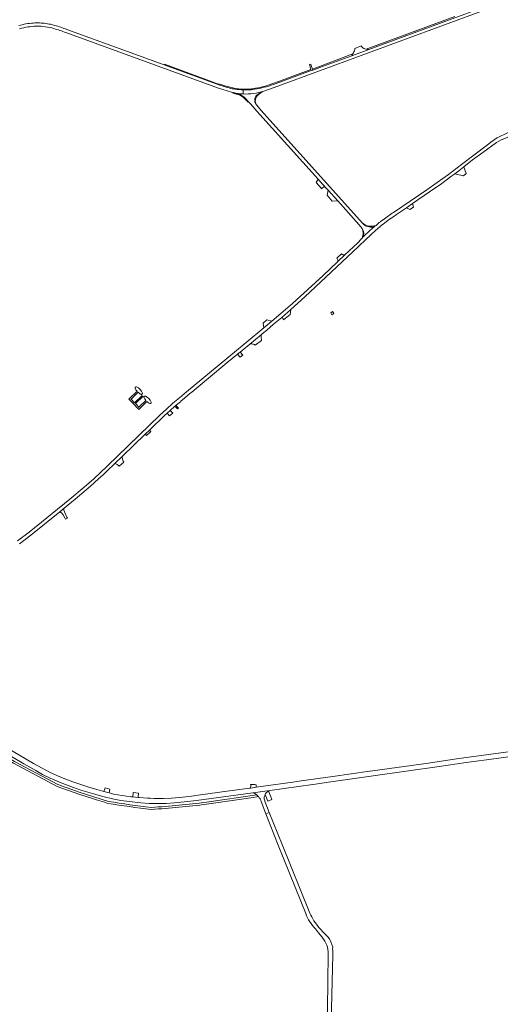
# Model space of a CAD drawing. Header units: metres. Extents: x 166325 to 190320, y 381923 to 404576.
# Tile 918 of 1056: x 177792 to 178274, y 398494 to 399480. Entities that reach past the tile are written whole.
import ezdxf

# ---------------------------------------------------------------- set-up
doc = ezdxf.new("R2010")
doc.units = ezdxf.units.M
for name, color, linetype, lineweight in [('B-WE-VH-VERHARDING_ASFALT-GV', 8, 'Continuous', 18), ('B-WE-VH-VERHARDING_BETONSTRAATSTEEN-GV', 8, 'Continuous', 18), ('B-WE-VH-VERHARDING_FUNDERING_ZAND-GV', 8, 'Continuous', 18), ('B-WE-VH-VERHARDING_GESLOTEN-GV', 8, 'Continuous', 18), ('B-WE-VH-VERHARDING_HALFVERHARDING-GV', 8, 'Continuous', 18), ('B-WE-VH-VERHARDING_STRAATBAKSTEEN-GV', 8, 'Continuous', 18)]:
    doc.layers.add(name, color=color, linetype=linetype, lineweight=lineweight)

msp = doc.modelspace()

# ---------------------------------------------------------------- linework, layer by layer
at = {"layer": 'B-WE-VH-VERHARDING_ASFALT-GV', "flags": 128}
for points in [[(179016.563, 399823.006), (178835.881, 399710.195), (178824.174, 399703.784), (178817.147, 399700.153), (178811.091, 399697.224), (178758.606, 399677.656), (178743.189, 399672.023), (178658.574, 399640.814), (178644.258, 399635.534), (178624.902, 399628.404), (178617.066, 399625.505), (178351.181, 399527.463), (178337.966, 399522.59), (178141.921, 399450.294), (178124.816, 399443.987), (178095.434, 399433.151)], [(179016.563, 399823.006), (178835.881, 399710.195), (178824.174, 399703.784), (178817.147, 399700.153), (178811.091, 399697.224), (178758.606, 399677.656), (178743.189, 399672.023), (178658.574, 399640.814), (178644.258, 399635.534), (178624.902, 399628.404), (178617.066, 399625.505), (178351.181, 399527.463), (178337.966, 399522.59), (178141.921, 399450.294), (178124.816, 399443.987), (178095.434, 399433.151)], [(178036.654, 399408.37), (178050.874, 399413.603), (178342.966, 399521.083), (178360.309, 399527.465), (178367.01, 399529.937), (178378.118, 399534.036), (178385.35, 399536.705), (178455.652, 399562.647), (178462.555, 399565.195), (178475.382, 399569.928), (178483.985, 399573.103), (178492.283, 399576.165), (178498.381, 399578.345), (178746.882, 399670.034), (178758.623, 399674.314), (178808.845, 399692.982), (178814.993, 399695.565)], [(178036.654, 399408.37), (178050.874, 399413.603), (178342.966, 399521.083), (178360.309, 399527.465), (178367.01, 399529.937), (178378.118, 399534.036), (178385.35, 399536.705), (178455.652, 399562.647), (178462.555, 399565.195), (178475.382, 399569.928), (178483.985, 399573.103), (178492.283, 399576.165), (178498.381, 399578.345), (178746.882, 399670.034), (178758.623, 399674.314), (178808.845, 399692.982), (178814.993, 399695.565)], [(177838.537, 399467.049), (177991.302, 399411.458), (178004.534, 399407.508), (178006.01, 399407.143), (178010.219, 399406.219), (178011.266, 399406.062), (178012.297, 399405.938), (178013.344, 399405.812), (178014.391, 399405.719), (178015.438, 399405.656), (178015.984, 399405.625), (178015.953, 399409.681)], [(177838.537, 399467.049), (177991.302, 399411.458), (178004.534, 399407.508), (178006.01, 399407.143), (178010.219, 399406.219), (178011.266, 399406.062), (178012.297, 399405.938), (178013.344, 399405.812), (178014.391, 399405.719), (178015.438, 399405.656), (178015.984, 399405.625), (178015.953, 399409.681)], [(178001.944, 399411.636), (178000.032, 399412.105), (177997.019, 399412.987), (177992.69, 399414.449), (177937.161, 399434.656), (177839.634, 399470.147)], [(178001.944, 399411.636), (178000.032, 399412.105), (177997.019, 399412.987), (177992.69, 399414.449), (177937.161, 399434.656), (177839.634, 399470.147)], [(178095.434, 399433.151), (178085.789, 399429.595), (178085.535, 399429.501), (178084.344, 399429.062), (178046.466, 399415.093)], [(178095.434, 399433.151), (178085.789, 399429.595), (178085.535, 399429.501), (178084.344, 399429.062), (178046.466, 399415.093)], [(178011.751, 399405.411), (178005.963, 399406.837), (178005.862, 399406.315), (178011.955, 399404.719)], [(178011.751, 399405.411), (178005.963, 399406.837), (178005.862, 399406.315), (178011.955, 399404.719)], [(178015.984, 399405.625), (178015.438, 399405.656), (178014.391, 399405.719), (178013.344, 399405.812), (178012.297, 399405.938), (178011.266, 399406.062), (178010.219, 399406.219), (178006.01, 399407.143), (178005.963, 399406.837), (178011.751, 399405.411)], [(178015.984, 399405.625), (178015.438, 399405.656), (178014.391, 399405.719), (178013.344, 399405.812), (178012.297, 399405.938), (178011.266, 399406.062), (178010.219, 399406.219), (178006.01, 399407.143), (178005.963, 399406.837), (178011.751, 399405.411)], [(178015.953, 399409.681), (178015.984, 399405.625)], [(178015.953, 399409.681), (178015.984, 399405.625)], [(178031.08, 399405.518), (178035.194, 399407.623), (178036.654, 399408.37)], [(178031.08, 399405.518), (178035.194, 399407.623), (178036.654, 399408.37)], [(178031.303, 399404.908), (178035.194, 399407.623), (178031.08, 399405.518)], [(178031.303, 399404.908), (178035.194, 399407.623), (178031.08, 399405.518)], [(178017.876, 399400.786), (178021.144, 399397.317), (178021.5, 399397.646), (178017.981, 399401.458)], [(178017.876, 399400.786), (178021.144, 399397.317), (178021.5, 399397.646), (178017.981, 399401.458)], [(178017.981, 399401.458), (178021.5, 399397.646), (178023.727, 399395.276), (178029.828, 399388.366), (178091.154, 399320.265), (178095.653, 399315.269), (178097.432, 399313.293), (178098.033, 399312.625), (178101.077, 399309.246), (178110.76, 399298.493), (178131.928, 399274.986), (178134.075, 399272.544), (178135.385, 399271.055)], [(178017.981, 399401.458), (178021.5, 399397.646), (178023.727, 399395.276), (178029.828, 399388.366), (178091.154, 399320.265), (178095.653, 399315.269), (178097.432, 399313.293), (178098.033, 399312.625), (178101.077, 399309.246), (178110.76, 399298.493), (178131.928, 399274.986), (178134.075, 399272.544), (178135.385, 399271.055)], [(178029.189, 399394.875), (178029.644, 399394.37)], [(178136.882, 399274.892), (178135.632, 399276.28), (178034.155, 399389.014), (178029.644, 399394.37), (178029.189, 399394.875)], [(178029.189, 399394.875), (178029.644, 399394.37)], [(178136.882, 399274.892), (178135.632, 399276.28), (178034.155, 399389.014), (178029.644, 399394.37), (178029.189, 399394.875)], [(178166.003, 399282.385), (178169.697, 399284.909), (178179.637, 399291.7), (178185.759, 399295.882), (178202.813, 399307.534), (178214.893, 399316.065), (178225.164, 399323.536), (178228.199, 399325.842), (178231.949, 399328.748), (178236.973, 399332.71), (178245.732, 399339.534), (178255.972, 399347.134), (178269.773, 399357.166), (178272.047, 399358.472), (178274.383, 399359.665), (178274.808, 399359.83), (178286.262, 399364.271), (178284.605, 399368.549), (178282.082, 399367.393), (178279.593, 399366.164), (178272.34, 399362.694)], [(178166.003, 399282.385), (178169.697, 399284.909), (178179.637, 399291.7), (178185.759, 399295.882), (178202.813, 399307.534), (178214.893, 399316.065), (178225.164, 399323.536), (178228.199, 399325.842), (178231.949, 399328.748), (178236.973, 399332.71), (178245.732, 399339.534), (178255.972, 399347.134), (178269.773, 399357.166), (178272.047, 399358.472), (178274.383, 399359.665), (178274.808, 399359.83), (178286.262, 399364.271), (178284.605, 399368.549), (178282.082, 399367.393), (178279.593, 399366.164), (178272.34, 399362.694)], [(178265.44, 399358.253), (178260.643, 399354.792), (178234.699, 399335.114), (178221.582, 399325.166), (178210.442, 399317.004), (178200.112, 399309.785), (178166.797, 399287.031)], [(178265.44, 399358.253), (178260.643, 399354.792), (178234.699, 399335.114), (178221.582, 399325.166), (178210.442, 399317.004), (178200.112, 399309.785), (178166.797, 399287.031)], [(178135.632, 399276.28), (178136.882, 399274.892)], [(178135.632, 399276.28), (178136.882, 399274.892)], [(178156.265, 399279.796), (178153.69, 399277.845), (178153.485, 399277.701)], [(178156.265, 399279.796), (178153.69, 399277.845), (178153.485, 399277.701)], [(177792.182, 398955.201), (177803.457, 398963.936), (177832.406, 398987.426), (177836.918, 398991.087), (177848.017, 399000.093), (177858.842, 399009.171), (177863.164, 399012.875), (177867.031, 399016.281), (177871.732, 399020.53), (177875.973, 399024.48), (177880.049, 399028.381), (177887.583, 399035.661), (177895.251, 399043.07), (177918.007, 399065.059), (177922.292, 399069.199), (177937.26, 399083.662), (177939.971, 399086.137), (177943.144, 399088.891), (177947.497, 399092.621), (177949.193, 399094.075), (177953.263, 399097.562), (177953.839, 399098.055), (177957.305, 399101.026), (177962.476, 399105.314), (177964.143, 399106.696), (177964.785, 399107.228), (177969.221, 399110.907), (177999.884, 399136.333), (178010.453, 399145.042), (178013.026, 399147.162), (178022.835, 399155.245), (178034.043, 399164.48), (178035.243, 399165.469), (178039.707, 399169.147), (178046.536, 399175.1), (178054.716, 399181.908), (178063.697, 399189.918), (178078.023, 399202.695), (178126.062, 399247.476), (178144.284, 399265.006), (178148.679, 399269.031), (178153.174, 399272.946)], [(177792.182, 398955.201), (177803.457, 398963.936), (177832.406, 398987.426), (177836.918, 398991.087), (177848.017, 399000.093), (177858.842, 399009.171), (177863.164, 399012.875), (177867.031, 399016.281), (177871.732, 399020.53), (177875.973, 399024.48), (177880.049, 399028.381), (177887.583, 399035.661), (177895.251, 399043.07), (177918.007, 399065.059), (177922.292, 399069.199), (177937.26, 399083.662), (177939.971, 399086.137), (177943.144, 399088.891), (177947.497, 399092.621), (177949.193, 399094.075), (177953.263, 399097.562), (177953.839, 399098.055), (177957.305, 399101.026), (177962.476, 399105.314), (177964.143, 399106.696), (177964.785, 399107.228), (177969.221, 399110.907), (177999.884, 399136.333), (178010.453, 399145.042), (178013.026, 399147.162), (178022.835, 399155.245), (178034.043, 399164.48), (178035.243, 399165.469), (178039.707, 399169.147), (178046.536, 399175.1), (178054.716, 399181.908), (178063.697, 399189.918), (178078.023, 399202.695), (178126.062, 399247.476), (178144.284, 399265.006), (178148.679, 399269.031), (178153.174, 399272.946)], [(178149.12, 399274.099), (178148.046, 399273.163), (178145.25, 399270.875), (178143.016, 399268.875), (178140.828, 399266.844), (178138.672, 399264.781), (178136.083, 399262.179), (178135.217, 399261.287), (178134.418, 399260.464), (178134.2, 399260.229), (178130.862, 399256.626), (178117.841, 399244.435), (178110.632, 399237.686), (178096.052, 399224.036), (178065.552, 399196.006), (178053.903, 399185.763), (178044.739, 399178.011), (178038.629, 399172.842), (178036.898, 399171.416), (178019.086, 399156.744), (177999.858, 399140.906), (177959.443, 399107.501), (177952.3, 399101.528), (177945.854, 399095.963), (177939.414, 399090.223), (177932.52, 399083.927), (177879.961, 399033.04), (177873.261, 399026.655), (177866.484, 399020.353), (177857.014, 399012.056), (177842.592, 399000.035), (177801.748, 398967.084)], [(178149.12, 399274.099), (178148.046, 399273.163), (178145.25, 399270.875), (178143.016, 399268.875), (178140.828, 399266.844), (178138.672, 399264.781), (178136.083, 399262.179), (178135.217, 399261.287), (178134.418, 399260.464), (178134.2, 399260.229), (178130.862, 399256.626), (178117.841, 399244.435), (178110.632, 399237.686), (178096.052, 399224.036), (178065.552, 399196.006), (178053.903, 399185.763), (178044.739, 399178.011), (178038.629, 399172.842), (178036.898, 399171.416), (178019.086, 399156.744), (177999.858, 399140.906), (177959.443, 399107.501), (177952.3, 399101.528), (177945.854, 399095.963), (177939.414, 399090.223), (177932.52, 399083.927), (177879.961, 399033.04), (177873.261, 399026.655), (177866.484, 399020.353), (177857.014, 399012.056), (177842.592, 399000.035), (177801.748, 398967.084)], [(178135.385, 399271.055), (178134.075, 399272.544)], [(178135.385, 399271.055), (178134.075, 399272.544)], [(178136.083, 399262.179), (178138.672, 399264.781), (178140.828, 399266.844), (178143.016, 399268.875), (178145.25, 399270.875), (178148.046, 399273.163)], [(178136.083, 399262.179), (178138.672, 399264.781), (178140.828, 399266.844), (178143.016, 399268.875), (178145.25, 399270.875), (178148.046, 399273.163)], [(178148.046, 399273.163), (178149.12, 399274.099)], [(178148.046, 399273.163), (178149.12, 399274.099)], [(178135.217, 399261.287), (178136.083, 399262.179)], [(178135.217, 399261.287), (178136.083, 399262.179)], [(177801.748, 398967.084), (177790.324, 398958.099)], [(177801.748, 398967.084), (177790.324, 398958.099)], [(178286.301, 398747.752), (178229.783, 398739.912), (178201.563, 398735.813), (178145.452, 398727.842), (178142.532, 398727.532), (178105.832, 398722.253), (178074.035, 398717.817), (178065.679, 398716.652), (178029.151, 398711.556), (178023.295, 398710.74), (178022.31, 398710.602), (178000, 398707.49), (177973.533, 398703.914), (177962.053, 398702.441), (177952.454, 398701.343), (177944.392, 398700.694), (177936.312, 398700.252), (177932.172, 398700.197), (177928.032, 398700.252), (177926.581, 398700.321), (177922.891, 398700.498), (177920.273, 398700.623), (177912.131, 398701.162), (177911.069, 398701.275), (177905.513, 398701.864), (177903.633, 398702.063), (177895.132, 398703.313), (177886.441, 398704.783), (177884.152, 398705.271), (177881.872, 398705.799), (177876.758, 398707.138), (177869.592, 398709.133), (177861.592, 398711.502), (177845.483, 398716.944), (177837.583, 398719.941), (177829.701, 398723.163), (177825.952, 398724.875), (177822.253, 398726.692), (177814.783, 398730.503), (177806.052, 398735.413), (177757.958, 398763.799)], [(177755.248, 398759.515), (177796.523, 398735.032), (177808.533, 398728.162), (177815.342, 398724.473), (177822.952, 398720.693), (177826.762, 398718.97), (177830.613, 398717.341), (177838.332, 398714.253), (177846.382, 398711.314), (177853.723, 398708.782), (177860.723, 398706.533), (177865.107, 398705.203), (177868.633, 398704.133), (177876.921, 398701.843), (177885.283, 398699.941), (177893.472, 398698.442), (177902.002, 398697.163), (177913.515, 398695.919), (177922.063, 398695.442), (177930.733, 398695.193), (177934.949, 398695.217), (177939.163, 398695.342), (177947.441, 398695.842), (177957.163, 398696.812), (177969.343, 398698.281), (178025.731, 398705.87), (178042.708, 398708.274), (178085.839, 398714.304), (178088.613, 398714.692), (178099.115, 398716.186), (178134.731, 398721.252), (178146.162, 398722.813), (178212.283, 398732.222), (178239.334, 398736.162), (178269.771, 398740.339), (178293.776, 398743.633)], [(178029.219, 398713.87), (178027.844, 398714.462), (178025.12, 398714.366), (178024.974, 398714.361), (178023.589, 398714.194)], [(178023.295, 398710.74), (178029.151, 398711.556)], [(178082.81, 398585.63), (178055.06, 398654.07), (178042.286, 398686.431), (178038.881, 398685.1), (178051.14, 398653.63), (178078.824, 398585.06)], [(178088.38, 398569.82), (178091.569, 398565.935), (178095.336, 398561.345)], [(178097.141, 398565.612), (178092.327, 398570.954)], [(178105.74, 398551.471), (178104.001, 398556.842), (178102.671, 398559.662), (178100.698, 398562.261), (178097.141, 398565.612)], [(178101.244, 398544.535), (178100.35, 398462.397)], [(178104.01, 398462.96), (178106, 398543.893)]]:
    msp.add_lwpolyline(points, dxfattribs=at)
at = {"layer": 'B-WE-VH-VERHARDING_ASFALT-GV'}
for points in [[(177805.889, 399476.624, 0.0523656), (177791.43, 399474.101)], [(177805.889, 399476.624, 0.0523656), (177791.43, 399474.101)], [(177792.271, 399470.921, -0.063155), (177808.96, 399473.471)], [(177792.271, 399470.921, -0.063155), (177808.96, 399473.471)], [(177808.895, 399476.764, 0.0106533), (177805.889, 399476.624)], [(177808.895, 399476.764, 0.0106533), (177805.889, 399476.624)], [(177815.354, 399476.558, 0.0263178), (177808.895, 399476.764)], [(177815.354, 399476.558, 0.0263178), (177808.895, 399476.764)], [(177808.96, 399473.471, -0.0763372), (177826.632, 399471.116)], [(177808.96, 399473.471, -0.0763372), (177826.632, 399471.116)], [(177821.755, 399475.678, 0.0262439), (177815.354, 399476.558)], [(177821.755, 399475.678, 0.0262439), (177815.354, 399476.558)], [(177827.497, 399474.292, 0.0240608), (177821.755, 399475.678)], [(177827.497, 399474.292, 0.0240608), (177821.755, 399475.678)], [(177839.634, 399470.147, 0.0251509), (177827.497, 399474.292)], [(177839.634, 399470.147, 0.0251509), (177827.497, 399474.292)], [(177826.632, 399471.116, -0.0244329), (177838.537, 399467.049)], [(177826.632, 399471.116, -0.0244329), (177838.537, 399467.049)], [(178046.466, 399415.093, -0.0424299), (178027.47, 399410.285)], [(178046.466, 399415.093, -0.0424299), (178027.47, 399410.285)], [(178008.131, 399410.476, -0.040411), (178001.944, 399411.636)], [(178015.953, 399409.681, -0.0310573), (178008.131, 399410.476)], [(178015.953, 399409.681, -0.0310573), (178008.131, 399410.476)], [(178011.751, 399405.411, -0.1417137), (178017.981, 399401.458)], [(178017.981, 399401.458, 0.1417137), (178011.751, 399405.411)], [(178011.751, 399405.411, -0.1417137), (178017.981, 399401.458)], [(178011.955, 399404.719, -0.1207616), (178017.876, 399400.786)], [(178011.955, 399404.719, -0.1207616), (178017.876, 399400.786)], [(178027.47, 399410.285, -0.045669), (178015.953, 399409.681)], [(178036.654, 399408.37, -0.0839355), (178015.984, 399405.625)], [(178036.654, 399408.37, -0.0839355), (178015.984, 399405.625)], [(178015.984, 399405.625, 0.0839355), (178036.654, 399408.37)], [(178031.08, 399405.518, 0.2203436), (178027.723, 399400.602)], [(178031.08, 399405.518, 0.2203436), (178027.723, 399400.602)], [(178027.723, 399400.602, -0.2203436), (178031.08, 399405.518)], [(178029.644, 399394.37, -0.3971219), (178031.303, 399404.908)], [(178029.644, 399394.37, -0.3971219), (178031.303, 399404.908)], [(178029.189, 399394.875, -0.1976279), (178027.723, 399400.602)], [(178027.723, 399400.602, 0.1976279), (178029.189, 399394.875)], [(178029.189, 399394.875, -0.1976279), (178027.723, 399400.602)], [(178272.34, 399362.694, 0.0307976), (178265.44, 399358.253)], [(178272.34, 399362.694, 0.0307976), (178265.44, 399358.253)], [(178166.797, 399287.031, 0.0185169), (178156.265, 399279.796)], [(178166.797, 399287.031, 0.0185169), (178156.265, 399279.796)], [(178149.12, 399274.099, -0.2693569), (178135.632, 399276.28)], [(178149.12, 399274.099, -0.2693569), (178135.632, 399276.28)], [(178153.485, 399277.701, 0.0156782), (178149.12, 399274.099)], [(178153.485, 399277.701, 0.0156782), (178149.12, 399274.099)], [(178153.174, 399272.946, -0.0264088), (178166.003, 399282.385)], [(178153.174, 399272.946, -0.0264088), (178166.003, 399282.385)], [(178134.075, 399272.544, -0.2588556), (178135.217, 399261.287)], [(178134.075, 399272.544, -0.2588556), (178135.217, 399261.287)], [(178135.385, 399271.055, -0.241321), (178136.083, 399262.179)], [(178136.083, 399262.179, 0.241321), (178135.385, 399271.055)], [(178135.385, 399271.055, -0.241321), (178136.083, 399262.179)], [(178136.882, 399274.892, 0.2709536), (178148.046, 399273.163)], [(178136.882, 399274.892, 0.2709536), (178148.046, 399273.163)], [(178148.046, 399273.163, -0.2709536), (178136.882, 399274.892)], [(178023.589, 398714.194, -0.1771836), (178023.295, 398710.74)], [(178029.151, 398711.556, -0.172864), (178029.219, 398713.87)], [(178092.327, 398570.954, -0.0739429), (178082.81, 398585.63)], [(178078.824, 398585.06, 0.1046082), (178088.38, 398569.82)], [(178095.336, 398561.345, -0.1762229), (178101.244, 398544.535)], [(178106, 398543.893, -0.0358964), (178105.74, 398551.471)]]:
    msp.add_lwpolyline(points, format="xyb", dxfattribs=at)
at = {"layer": 'B-WE-VH-VERHARDING_ASFALT-GV', "flags": 128}
for points in [[(177896.646, 399036.886), (177895.997, 399038.168), (177895.414, 399040.033), (177895.119, 399041.977), (177895.251, 399043.07), (177887.583, 399035.661), (177888.591, 399035.374), (177890.011, 399034.771), (177891.732, 399033.475), (177892.068, 399033.054)], [(177896.646, 399036.886), (177895.997, 399038.168), (177895.414, 399040.033), (177895.119, 399041.977), (177895.251, 399043.07), (177887.583, 399035.661), (177888.591, 399035.374), (177890.011, 399034.771), (177891.732, 399033.475), (177892.068, 399033.054)], [(177882.659, 398709.571), (177877.981, 398710.898), (177876.758, 398707.138), (177881.872, 398705.799)], [(177911.327, 398705.624), (177905.87, 398706.162), (177905.513, 398701.864), (177911.069, 398701.275)]]:
    msp.add_lwpolyline(points, close=True, dxfattribs=at)
at = {"layer": 'B-WE-VH-VERHARDING_BETONSTRAATSTEEN-GV', "flags": 128}
for points in [[(178236.973, 399332.71), (178231.949, 399328.748), (178228.199, 399325.842), (178232.396, 399324.822), (178236.885, 399323.731), (178239.539, 399326.13), (178238.16, 399329.666)], [(178236.973, 399332.71), (178231.949, 399328.748), (178228.199, 399325.842), (178232.396, 399324.822), (178236.885, 399323.731), (178239.539, 399326.13), (178238.16, 399329.666)], [(178094.604, 399310.745), (178097.432, 399313.293), (178095.653, 399315.269), (178091.154, 399320.265), (178090.194, 399318.817), (178089.048, 399317.089), (178091.85, 399313.89), (178094.443, 399310.929)], [(178094.604, 399310.745), (178097.432, 399313.293), (178095.653, 399315.269), (178091.154, 399320.265), (178090.194, 399318.817), (178089.048, 399317.089), (178091.85, 399313.89), (178094.443, 399310.929)], [(178110.76, 399298.493), (178101.077, 399309.246), (178100.111, 399304.457), (178105.368, 399298.455)], [(178110.76, 399298.493), (178101.077, 399309.246), (178100.111, 399304.457), (178105.368, 399298.455)], [(178185.759, 399295.882), (178179.637, 399291.7), (178183.126, 399289.915), (178186.749, 399292.281)], [(178185.759, 399295.882), (178179.637, 399291.7), (178183.126, 399289.915), (178186.749, 399292.281)], [(178117.841, 399244.435), (178117.007, 399244.478), (178116.595, 399244.547), (178115.911, 399244.733), (178115.207, 399245.037), (178115.144, 399245.064), (178114.434, 399245.506), (178109.99, 399241.18), (178110.2, 399240.938), (178110.584, 399240.314), (178110.82, 399239.604), (178110.887, 399238.875), (178110.788, 399238.149), (178110.632, 399237.686)], [(178117.841, 399244.435), (178117.007, 399244.478), (178116.595, 399244.547), (178115.911, 399244.733), (178115.207, 399245.037), (178115.144, 399245.064), (178114.434, 399245.506), (178109.99, 399241.18), (178110.2, 399240.938), (178110.584, 399240.314), (178110.82, 399239.604), (178110.887, 399238.875), (178110.788, 399238.149), (178110.632, 399237.686)], [(178034.181, 399162.009), (178034.043, 399164.48), (178022.835, 399155.245), (178023.83, 399155.39), (178024.835, 399155.384), (178025.828, 399155.226), (178026.435, 399155.051), (178027.36, 399154.656), (178028.077, 399154.223), (178034.574, 399158.753)], [(178034.181, 399162.009), (178034.043, 399164.48), (178022.835, 399155.245), (178023.83, 399155.39), (178024.835, 399155.384), (178025.828, 399155.226), (178026.435, 399155.051), (178027.36, 399154.656), (178028.077, 399154.223), (178034.574, 399158.753)], [(178013.026, 399147.162), (178010.453, 399145.042), (178013.115, 399141.992), (178015.645, 399143.984)], [(178013.026, 399147.162), (178010.453, 399145.042), (178013.115, 399141.992), (178015.645, 399143.984)], [(177939.971, 399086.137), (177942.437, 399083.436), (177945.622, 399086.177), (177943.144, 399088.891)], [(177939.971, 399086.137), (177942.437, 399083.436), (177945.622, 399086.177), (177943.144, 399088.891)], [(177949.52, 399092.975), (177949.335, 399093.281), (177949.223, 399093.622), (177949.189, 399093.978), (177949.193, 399094.075), (177947.497, 399092.621), (177947.551, 399092.632), (177947.88, 399092.649), (177948.203, 399092.587), (177948.502, 399092.449), (177948.759, 399092.243), (177950.424, 399090.309), (177951.222, 399090.996)], [(177949.52, 399092.975), (177949.335, 399093.281), (177949.223, 399093.622), (177949.189, 399093.978), (177949.193, 399094.075), (177947.497, 399092.621), (177947.551, 399092.632), (177947.88, 399092.649), (177948.203, 399092.587), (177948.502, 399092.449), (177948.759, 399092.243), (177950.424, 399090.309), (177951.222, 399090.996)], [(177919.466, 399063.55), (177923.727, 399067.714), (177922.292, 399069.199), (177918.007, 399065.059)], [(177919.466, 399063.55), (177923.727, 399067.714), (177922.292, 399069.199), (177918.007, 399065.059)], [(177837.126, 398987.174), (177836.628, 398989.099), (177836.547, 398989.941), (177836.918, 398991.087), (177832.406, 398987.426), (177834.248, 398986.196), (177835.771, 398984.175), (177837.679, 398981.144), (177838.396, 398979.968), (177840.079, 398980.982), (177839.473, 398982.105)], [(177837.126, 398987.174), (177836.628, 398989.099), (177836.547, 398989.941), (177836.918, 398991.087), (177832.406, 398987.426), (177834.248, 398986.196), (177835.771, 398984.175), (177837.679, 398981.144), (177838.396, 398979.968), (177840.079, 398980.982), (177839.473, 398982.105)]]:
    msp.add_lwpolyline(points, close=True, dxfattribs=at)
for points in [[(178042.708, 398708.274), (178025.731, 398705.87)], [(178037.997, 398704.181), (178040.698, 398697.569), (178044.726, 398699.137), (178043.657, 398702.004), (178041.65, 398707.07), (178041.541, 398707.345), (178041.39, 398707.727)], [(178034.118, 398697.326), (178038.881, 398685.1), (178042.286, 398686.431), (178038.268, 398696.576), (178037.48, 398699.036)]]:
    msp.add_lwpolyline(points, dxfattribs=at)
at = {"layer": 'B-WE-VH-VERHARDING_BETONSTRAATSTEEN-GV'}
for points in [[(178025.731, 398705.87, -0.1173682), (178029.69, 398703.947)], [(178037.253, 398700.961, -0.1074571), (178037.997, 398704.181)], [(178041.39, 398707.727, 0.1621277), (178037.997, 398704.181)], [(178041.39, 398707.727, -0.0464659), (178042.708, 398708.274)], [(178031.398, 398702.125, -0.1259187), (178034.118, 398697.326)], [(178037.48, 398699.036, -0.0597064), (178037.253, 398700.961)]]:
    msp.add_lwpolyline(points, format="xyb", dxfattribs=at)
at = {"layer": 'B-WE-VH-VERHARDING_FUNDERING_ZAND-GV', "flags": 128}
for points in [[(178063.697, 399189.918), (178054.716, 399181.908)], [(178063.697, 399189.918), (178054.716, 399181.908)], [(178056.593, 399179.491), (178063.065, 399184.976), (178063.697, 399189.918)], [(178056.593, 399179.491), (178063.065, 399184.976), (178063.697, 399189.918)]]:
    msp.add_lwpolyline(points, dxfattribs=at)
at = {"layer": 'B-WE-VH-VERHARDING_FUNDERING_ZAND-GV'}
msp.add_lwpolyline([(178054.716, 399181.908, -0.2687147), (178056.593, 399179.491)], format="xyb", dxfattribs=at)
msp.add_lwpolyline([(178054.716, 399181.908, -0.2687147), (178056.593, 399179.491)], format="xyb", dxfattribs=at)
at = {"layer": 'B-WE-VH-VERHARDING_GESLOTEN-GV', "flags": 128}
msp.add_lwpolyline([(178105.056, 399184.603), (178106.887, 399185.744), (178105.511, 399187.702), (178103.763, 399186.625)], close=True, dxfattribs=at)
msp.add_lwpolyline([(178105.056, 399184.603), (178106.887, 399185.744), (178105.511, 399187.702), (178103.763, 399186.625)], close=True, dxfattribs=at)
at = {"layer": 'B-WE-VH-VERHARDING_HALFVERHARDING-GV', "flags": 128}
for points in [[(178141.921, 399450.294), (178337.966, 399522.59)], [(178141.921, 399450.294), (178337.966, 399522.59)], [(178228.176, 399483.232), (178177.197, 399464.499), (178139.335, 399450.478)], [(178228.176, 399483.232), (178177.197, 399464.499), (178139.335, 399450.478)], [(178125.962, 399445.819), (178085.519, 399430.413), (178085.789, 399429.595), (178095.434, 399433.151), (178124.816, 399443.987)], [(178125.962, 399445.819), (178085.519, 399430.413), (178085.789, 399429.595), (178095.434, 399433.151), (178124.816, 399443.987)], [(178011.493, 399410.785), (178009.091, 399411.125), (178007.195, 399411.458), (178005.899, 399411.726), (178001.785, 399412.735), (177997.69, 399413.823), (177993.617, 399414.987), (177989.567, 399416.228), (177987.75, 399416.812), (177979.59, 399419.828), (177937.471, 399435.393), (177937.161, 399434.656), (177992.69, 399414.449), (177997.019, 399412.987), (178000.032, 399412.105), (178001.944, 399411.636)], [(178011.493, 399410.785), (178009.091, 399411.125), (178007.195, 399411.458), (178005.899, 399411.726), (178001.785, 399412.735), (177997.69, 399413.823), (177993.617, 399414.987), (177989.567, 399416.228), (177987.75, 399416.812), (177979.59, 399419.828), (177937.471, 399435.393), (177937.161, 399434.656), (177992.69, 399414.449), (177997.019, 399412.987), (178000.032, 399412.105), (178001.944, 399411.636)], [(178046.466, 399415.093), (178084.344, 399429.062), (178084.033, 399430.051), (178052.556, 399418.378), (178044.796, 399415.661), (178042.129, 399414.742), (178039.438, 399413.898), (178036.723, 399413.131), (178033.988, 399412.442), (178031.235, 399411.83), (178028.465, 399411.296), (178025.681, 399410.841), (178024.519, 399410.675), (178022.351, 399410.494), (178020.178, 399410.392), (178018.003, 399410.37), (178015.828, 399410.429), (178013.657, 399410.567), (178011.493, 399410.785)], [(178046.466, 399415.093), (178084.344, 399429.062), (178084.033, 399430.051), (178052.556, 399418.378), (178044.796, 399415.661), (178042.129, 399414.742), (178039.438, 399413.898), (178036.723, 399413.131), (178033.988, 399412.442), (178031.235, 399411.83), (178028.465, 399411.296), (178025.681, 399410.841), (178024.519, 399410.675), (178022.351, 399410.494), (178020.178, 399410.392), (178018.003, 399410.37), (178015.828, 399410.429), (178013.657, 399410.567), (178011.493, 399410.785)], [(177852.069, 398706.496), (177830.537, 398714.248), (177787.284, 398737.373), (177759.135, 398754.065), (177758.094, 398752.241), (177786.213, 398735.567), (177829.794, 398712.391), (177851.417, 398704.606), (177866.432, 398699.908), (177870.108, 398698.758), (177877.213, 398696.535), (177880.712, 398695.441)], [(177881.132, 398697.398), (177852.069, 398706.496)], [(178029.69, 398703.947), (177979.247, 398696.584)], [(177979.512, 398694.602), (178026.126, 398701.361), (178029.784, 398701.891), (178031.398, 398702.125)]]:
    msp.add_lwpolyline(points, dxfattribs=at)
at = {"layer": 'B-WE-VH-VERHARDING_HALFVERHARDING-GV'}
for points in [[(178124.816, 399443.987, 0.0228588), (178125.962, 399445.819)], [(178139.335, 399450.478, 0.0324832), (178141.921, 399450.294)], [(178139.335, 399450.478, 0.0324832), (178141.921, 399450.294)], [(178027.47, 399410.285, 0.0424299), (178046.466, 399415.093)], [(178001.944, 399411.636, 0.040411), (178008.131, 399410.476)], [(178001.944, 399411.636, 0.040411), (178008.131, 399410.476)], [(178008.131, 399410.476, 0.0310573), (178015.953, 399409.681)], [(178015.953, 399409.681, 0.045669), (178027.47, 399410.285)], [(178015.953, 399409.681, 0.045669), (178027.47, 399410.285)], [(178031.398, 398702.125, 0.065727), (178029.69, 398703.947)], [(177880.712, 398695.441, 0.0130424), (177924.118, 398689.373)], [(177924.173, 398691.38, -0.0129675), (177881.132, 398697.398)], [(177924.118, 398689.373, 0.0179266), (177979.512, 398694.602)], [(177979.247, 398696.584, -0.0178652), (177924.173, 398691.38)]]:
    msp.add_lwpolyline(points, format="xyb", dxfattribs=at)
at = {"layer": 'B-WE-VH-VERHARDING_HALFVERHARDING-GV', "flags": 128}
for points in [[(178084.641, 399433.076), (178084.602, 399433.195), (178084.265, 399434.216), (178083.856, 399435.457), (178082.479, 399434.984), (178082.778, 399434.036), (178083.193, 399432.718), (178083.245, 399432.552), (178083.553, 399431.576), (178084.033, 399430.051), (178084.344, 399429.062), (178085.535, 399429.501), (178085.789, 399429.595), (178085.519, 399430.413)], [(178084.641, 399433.076), (178084.602, 399433.195), (178084.265, 399434.216), (178083.856, 399435.457), (178082.479, 399434.984), (178082.778, 399434.036), (178083.193, 399432.718), (178083.245, 399432.552), (178083.553, 399431.576), (178084.033, 399430.051), (178084.344, 399429.062), (178085.535, 399429.501), (178085.789, 399429.595), (178085.519, 399430.413)], [(177919.756, 399097.677), (177921.315, 399096.376), (177922.649, 399095.685), (177922.9, 399095.616), (177923.161, 399095.622), (177923.325, 399095.666), (177923.477, 399095.739), (177923.613, 399095.84), (177923.74, 399095.951), (177923.867, 399096.061), (177924.029, 399096.355), (177924.074, 399096.551), (177924.077, 399096.752), (177924.039, 399096.949), (177923.113, 399098.935), (177921.778, 399100.672), (177920.116, 399102.066), (177918.193, 399103.069), (177917.962, 399103.125), (177917.725, 399103.123), (177917.528, 399103.074), (177917.345, 399102.985), (177917.186, 399102.859), (177917.057, 399102.702), (177916.908, 399102.496), (177916.818, 399102.259), (177916.793, 399102.079), (177916.803, 399101.897), (177916.847, 399101.72), (177917.509, 399100.288), (177918.748, 399098.77), (177911.78, 399091.994), (177908.291, 399095.642), (177915.86, 399102.946), (177915.65, 399102.994), (177915.455, 399103.086), (177915.284, 399103.217), (177915.085, 399103.48), (177914.981, 399103.793), (177907.447, 399096.511), (177903.963, 399100.174), (177910.933, 399106.929), (177912.563, 399105.574), (177913.801, 399104.942), (177914.054, 399104.873), (177914.317, 399104.878), (177914.484, 399104.921), (177914.64, 399104.995), (177914.719, 399105.052), (177914.78, 399105.096), (177915.031, 399105.331), (177915.188, 399105.636), (177915.228, 399105.823), (177915.231, 399106.015), (177915.198, 399106.203), (177914.274, 399108.176), (177912.947, 399109.903), (177911.278, 399111.306), (177909.346, 399112.316), (177909.018, 399112.368), (177908.692, 399112.309), (177908.511, 399112.222), (177908.351, 399112.101), (177908.218, 399111.95), (177908.057, 399111.737), (177907.967, 399111.486), (177907.95, 399111.316), (177907.967, 399111.146), (177908.015, 399110.982), (177908.634, 399109.59), (177909.869, 399108.029), (177902.061, 399100.414), (177901.744, 399100.123), (177902.796, 399099.025), (177903.108, 399099.321), (177903.4, 399099.014), (177903.088, 399098.718), (177906.7, 399094.945), (177910.313, 399091.173), (177910.622, 399091.469), (177910.919, 399091.158), (177910.61, 399090.862), (177911.646, 399089.776), (177911.962, 399090.075)], [(177919.756, 399097.677), (177921.315, 399096.376), (177922.649, 399095.685), (177922.9, 399095.616), (177923.161, 399095.622), (177923.325, 399095.666), (177923.477, 399095.739), (177923.613, 399095.84), (177923.74, 399095.951), (177923.867, 399096.061), (177924.029, 399096.355), (177924.074, 399096.551), (177924.077, 399096.752), (177924.039, 399096.949), (177923.113, 399098.935), (177921.778, 399100.672), (177920.116, 399102.066), (177918.193, 399103.069), (177917.962, 399103.125), (177917.725, 399103.123), (177917.528, 399103.074), (177917.345, 399102.985), (177917.186, 399102.859), (177917.057, 399102.702), (177916.908, 399102.496), (177916.818, 399102.259), (177916.793, 399102.079), (177916.803, 399101.897), (177916.847, 399101.72), (177917.509, 399100.288), (177918.748, 399098.77), (177911.78, 399091.994), (177908.291, 399095.642), (177915.86, 399102.946), (177915.65, 399102.994), (177915.455, 399103.086), (177915.284, 399103.217), (177915.085, 399103.48), (177914.981, 399103.793), (177907.447, 399096.511), (177903.963, 399100.174), (177910.933, 399106.929), (177912.563, 399105.574), (177913.801, 399104.942), (177914.054, 399104.873), (177914.317, 399104.878), (177914.484, 399104.921), (177914.64, 399104.995), (177914.719, 399105.052), (177914.78, 399105.096), (177915.031, 399105.331), (177915.188, 399105.636), (177915.228, 399105.823), (177915.231, 399106.015), (177915.198, 399106.203), (177914.274, 399108.176), (177912.947, 399109.903), (177911.278, 399111.306), (177909.346, 399112.316), (177909.018, 399112.368), (177908.692, 399112.309), (177908.511, 399112.222), (177908.351, 399112.101), (177908.218, 399111.95), (177908.057, 399111.737), (177907.967, 399111.486), (177907.95, 399111.316), (177907.967, 399111.146), (177908.015, 399110.982), (177908.634, 399109.59), (177909.869, 399108.029), (177902.061, 399100.414), (177901.744, 399100.123), (177902.796, 399099.025), (177903.108, 399099.321), (177903.4, 399099.014), (177903.088, 399098.718), (177906.7, 399094.945), (177910.313, 399091.173), (177910.622, 399091.469), (177910.919, 399091.158), (177910.61, 399090.862), (177911.646, 399089.776), (177911.962, 399090.075)]]:
    msp.add_lwpolyline(points, close=True, dxfattribs=at)
at = {"layer": 'B-WE-VH-VERHARDING_STRAATBAKSTEEN-GV', "flags": 128}
for points in [[(178134.136, 399453.914), (178127.936, 399451.313), (178127.834, 399450.054)], [(178134.136, 399453.914), (178127.936, 399451.313), (178127.834, 399450.054)], [(178124.816, 399443.987), (178141.921, 399450.294)], [(178124.816, 399443.987), (178141.921, 399450.294)]]:
    msp.add_lwpolyline(points, dxfattribs=at)
at = {"layer": 'B-WE-VH-VERHARDING_STRAATBAKSTEEN-GV'}
for points in [[(178134.937, 399452.736, -0.0551002), (178134.136, 399453.914)], [(178134.937, 399452.736, -0.0551002), (178134.136, 399453.914)], [(178139.335, 399450.478, -0.1986597), (178134.937, 399452.736)], [(178139.335, 399450.478, -0.1986597), (178134.937, 399452.736)], [(178125.962, 399445.819, -0.0228588), (178124.816, 399443.987)], [(178125.962, 399445.819, -0.0228588), (178124.816, 399443.987)], [(178127.834, 399450.054, -0.0486372), (178125.962, 399445.819)], [(178127.834, 399450.054, -0.0486372), (178125.962, 399445.819)], [(178141.921, 399450.294, -0.0324832), (178139.335, 399450.478)]]:
    msp.add_lwpolyline(points, format="xyb", dxfattribs=at)
at = {"layer": 'B-WE-VH-VERHARDING_STRAATBAKSTEEN-GV', "flags": 128}
msp.add_lwpolyline([(178044.739, 399178.011), (178039.885, 399179.42), (178036.106, 399176.261), (178036.898, 399171.416), (178038.629, 399172.842)], close=True, dxfattribs=at)
msp.add_lwpolyline([(178044.739, 399178.011), (178039.885, 399179.42), (178036.106, 399176.261), (178036.898, 399171.416), (178038.629, 399172.842)], close=True, dxfattribs=at)

doc.saveas('drawing.dxf')
